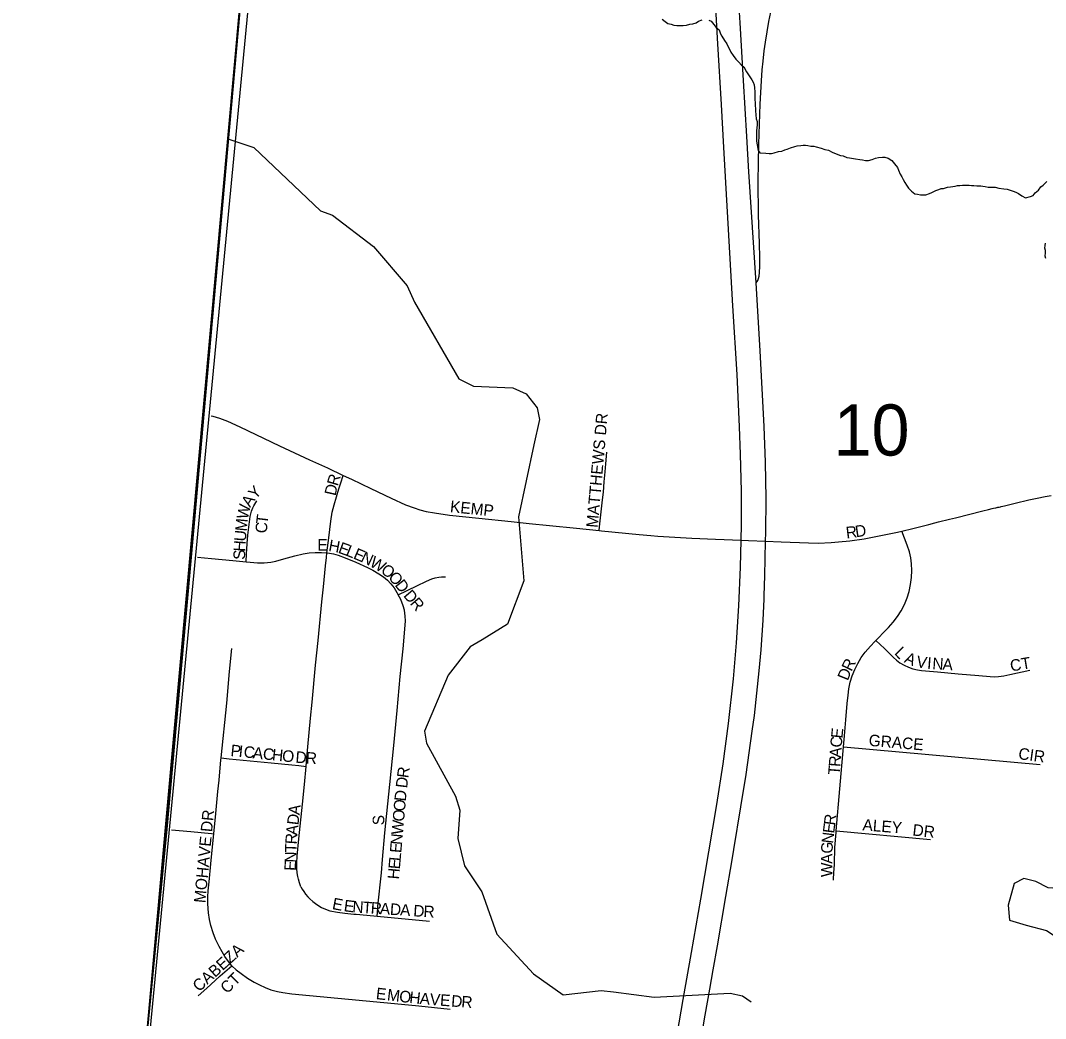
# Model space of a CAD drawing. Extents: x 1410790 to 1770854, y 448063 to 770588.
# Drawn here: x 1517798 to 1522235, y 641724 to 646042 of the extents above; entities that cross this region are included whole.
import ezdxf

# ---------------------------------------------------------------- set-up
doc = ezdxf.new("R2010")
doc.units = 0
for name, color, linetype in [('GM_X_Adjacent_County', 7, 'Continuous'), ('GM_X_City_Street', 7, 'Continuous'), ('GM_X_City_Street_Text', 7, 'Continuous'), ('GM_X_Corporation', 7, 'Continuous'), ('GM_X_County', 7, 'Continuous'), ('GM_X_Interchange_Ramps', 7, 'Continuous'), ('GM_X_Interstate_Route', 7, 'Continuous'), ('GM_X_Minor_Lake', 7, 'Continuous'), ('GM_X_Minor_River', 7, 'Continuous'), ('GM_X_Section', 7, 'Continuous'), ('GM_X_Section_Text', 7, 'Continuous'), ('GM_X_Township', 7, 'Continuous')]:
    doc.layers.add(name, color=color, linetype=linetype)

msp = doc.modelspace()

# ---------------------------------------------------------------- linework, layer by layer
at = {"layer": 'GM_X_Adjacent_County'}
msp.add_lwpolyline([(1518813, 646827.1), (1518591.2, 644339.7), (1518535.9, 643720.3), (1518430.8, 642543.3), (1518331.8, 641513.1), (1518326.5, 641371.5), (1518259.4, 640662.2), (1518156.8, 639578.3), (1518046.7, 638486.5), (1518012.8, 638056.1), (1517996.1, 637879.6), (1517955.8, 637494.3), (1517851.1, 636347.6), (1517400.9, 631589.2), (1517371.8, 631281.5), (1517339.4, 630939.6), (1517193.5, 629397.8)], dxfattribs=at)
at = {"layer": 'GM_X_City_Street'}
for points in [[(1518623, 644331.8), (1518630.9, 644330.4), (1518659.4, 644321.3), (1518693.2, 644308.1), (1518747.1, 644283.8), (1518918.6, 644202.1), (1519049.5, 644141.9), (1519127, 644106.3), (1519195.3, 644074.2)], [(1520302.9, 643835.1), (1520304.5, 643850.8), (1520317.2, 643968.7), (1520321, 644002.1), (1520325.2, 644046.8), (1520329.3, 644089.7), (1520332.1, 644124.1), (1520336.1, 644174.2)], [(1519124.5, 643738.9), (1519131.9, 643803.9), (1519140.7, 643875.7), (1519147.3, 643914.7), (1519155.8, 643946.7), (1519175.4, 644016.4), (1519184, 644041.4), (1519195.3, 644074.2)], [(1519195.3, 644074.2), (1519231, 644057.4), (1519314, 644018), (1519402.2, 643974.9), (1519465, 643947.4), (1519501.6, 643933.6), (1519526.3, 643925.5), (1519554.5, 643918.1), (1519589.6, 643911.4), (1519654.3, 643902.5), (1519781.3, 643888.7), (1519921.5, 643873.9), (1519999.8, 643865.9), (1520087.9, 643857.4), (1520205.5, 643846.2), (1520302.9, 643835.1)], [(1518774, 643700.2), (1518776.3, 643735.1), (1518777.6, 643754.3), (1518779.6, 643780.1), (1518782.4, 643815.9), (1518787, 643861.4), (1518792.5, 643896.8), (1518798.2, 643919.3), (1518803.6, 643933.4), (1518807.4, 643942), (1518811.6, 643949.6), (1518821.4, 643963.6)], [(1521756, 643868.6), (1521771.9, 643872.5), (1521819.8, 643884.5), (1521845.3, 643890.8), (1521964.7, 643920.6), (1521989.2, 643926.7), (1522004.8, 643930.6), (1522010.5, 643932), (1522020.1, 643934.3), (1522024.6, 643935.2), (1522026.1, 643935), (1522029.1, 643935.9), (1522034.4, 643937.1), (1522040.5, 643938.5), (1522043.1, 643939), (1522057.7, 643942.9), (1522103.3, 643953.9), (1522163.1, 643968), (1522198.5, 643975.9), (1522234, 643982.8), (1522260.1, 643986.5)], [(1521613.6, 643833.4), (1521660.6, 643844.8), (1521730.6, 643862.3), (1521756, 643868.6)], [(1520302.9, 643835.1), (1520312.9, 643834), (1520475.9, 643818.2), (1520526.7, 643814)], [(1520526.7, 643814), (1520557.4, 643811.5), (1520704.4, 643802.3), (1520805.9, 643798), (1520917.5, 643793.4), (1520950.1, 643792), (1521023.6, 643788.9), (1521091.1, 643786), (1521209, 643781.8), (1521251.5, 643781.5), (1521307, 643783.9), (1521339.5, 643786.3), (1521388.2, 643791.4), (1521449.7, 643800), (1521501.3, 643809.2), (1521594.1, 643828.7), (1521613.6, 643833.4)], [(1521501.1, 643360), (1521545.5, 643406.1), (1521555.8, 643416.5), (1521576.1, 643438.9), (1521594.4, 643463.1), (1521610.5, 643488.7), (1521624.3, 643515.5), (1521635.8, 643543.6), (1521644.8, 643572.4), (1521651.3, 643602), (1521655.2, 643632), (1521656.5, 643662.2), (1521655.4, 643690.9), (1521652.1, 643717.5), (1521646.9, 643743.8), (1521636.6, 643771.5), (1521613.6, 643833.4)], [(1518774, 643700.2), (1518774, 643700.2), (1518791.5, 643698.5), (1518823.8, 643695.9), (1518852.8, 643695.8), (1518881.5, 643698.9), (1518903.7, 643703.3), (1518938.2, 643713), (1518985.8, 643726.2), (1519021.1, 643734.6), (1519047.4, 643739), (1519074, 643741), (1519100.6, 643740.8), (1519124.5, 643738.9)], [(1519033.9, 642815.1), (1519037.4, 642854), (1519041.4, 642899.6), (1519053.9, 643023.6), (1519060.3, 643092.2), (1519075.5, 643252.4), (1519086.1, 643360.2), (1519102.5, 643526.7), (1519108.8, 643592.1), (1519118.3, 643683.4), (1519122.3, 643719.2), (1519124.5, 643738.9)], [(1519124.5, 643738.9), (1519124.5, 643738.9), (1519127, 643738.7), (1519153.4, 643734.6), (1519172.8, 643729.4), (1519203.9, 643718), (1519249.4, 643698.7), (1519300, 643675), (1519323.6, 643663.4), (1519349.6, 643648.6), (1519368.9, 643635.4), (1519386.7, 643620.1), (1519400.5, 643605.5), (1519414.9, 643587.1), (1519433.4, 643557.5)], [(1518564.2, 643720.8), (1518625.2, 643715), (1518716.4, 643705.8), (1518774, 643700.2)], [(1519433.4, 643557.5), (1519514, 643596.5), (1519555.1, 643616.4), (1519578, 643625.9), (1519592.8, 643631), (1519608.2, 643634), (1519621, 643635.2), (1519637.2, 643635.6)], [(1519341.4, 642167), (1519344.5, 642200.3), (1519345.4, 642210.1), (1519360.3, 642353.7), (1519365.5, 642412.6), (1519375.6, 642527), (1519396.9, 642736.1), (1519413.3, 642906), (1519428.2, 643056.2), (1519441.9, 643203.3), (1519454.2, 643324.2), (1519462.3, 643409.2), (1519464.3, 643445.2), (1519463.7, 643464.9), (1519459.5, 643490.8), (1519454.5, 643509.8), (1519444.2, 643536.8), (1519433.4, 643557.5)], [(1518666.3, 642851.7), (1518690.5, 643087.9), (1518703.2, 643224.9), (1518712, 643325.5)], [(1521360.8, 642899.4), (1521365, 642947.3), (1521371.1, 643017.1), (1521377.3, 643086.8), (1521380.4, 643122.7), (1521384, 643150.8), (1521390.1, 643179.4), (1521398.6, 643207.3), (1521409.3, 643234.4), (1521422.3, 643260.6), (1521437.4, 643285.6), (1521454.5, 643309.2), (1521465.5, 643322.4), (1521477, 643335), (1521497.1, 643355.8), (1521501.1, 643360)], [(1521501.1, 643360), (1521537.8, 643324.4), (1521577.6, 643285.9), (1521590.9, 643274.1), (1521605.2, 643263.6), (1521622.8, 643253), (1521641.5, 643244.3), (1521660.9, 643237.5), (1521680.9, 643232.8), (1521698.8, 643230.4), (1521767.9, 643224.1), (1521857.5, 643216.1), (1521947.1, 643208), (1521996.1, 643203.6), (1522014, 643202.7), (1522031.7, 643203.5), (1522043.7, 643205), (1522055.6, 643207.1), (1522080.9, 643212.5), (1522166.9, 643230.7)], [(1521329, 642535.8), (1521360.8, 642899.4)], [(1521360.8, 642899.4), (1522212, 642822.7)], [(1518634.6, 642522.9), (1518643.4, 642611.8), (1518652.6, 642706.4), (1518657.3, 642755.2), (1518665.6, 642843.3), (1518666.3, 642851.7)], [(1518666.3, 642851.7), (1518701.1, 642847.9), (1518882.3, 642830), (1518972.7, 642821.1), (1519002.1, 642818.2), (1519033.9, 642815.1)], [(1519011.8, 642294.3), (1519005.5, 642311.3), (1519000.8, 642326.3), (1518997.9, 642338.7), (1518995.6, 642354.2), (1518993.7, 642373.3), (1518993.3, 642385.6), (1518993.7, 642397.8), (1518995.6, 642426.2), (1519002.8, 642501.5), (1519018.3, 642651.6), (1519026.8, 642736.5), (1519033.9, 642815.1)], [(1518451.6, 642541), (1518534.8, 642532.8), (1518624.3, 642523.9), (1518634.6, 642522.9)], [(1521316.9, 642322.1), (1521316.9, 642326.2), (1521318.2, 642355.3), (1521321.1, 642389), (1521321.6, 642394.2), (1521322.7, 642461.7), (1521322.7, 642464.4), (1521328.4, 642529), (1521329, 642535.8)], [(1521329, 642535.8), (1521737.6, 642498.9)], [(1518713.3, 641951.3), (1518697.7, 641970.5), (1518682.6, 641991.7), (1518670.6, 642012.6), (1518657.8, 642035.4), (1518642.4, 642068), (1518631.4, 642095.3), (1518621.6, 642126.6), (1518615.5, 642152.1), (1518611.1, 642181.2), (1518608.6, 642220.5), (1518609, 642249.9), (1518610.6, 642276.1), (1518614, 642315.2), (1518621.3, 642393.4), (1518630.5, 642481.4), (1518634.6, 642522.9)], [(1519011.8, 642294.3), (1519017.4, 642284), (1519024.1, 642273.7), (1519032, 642262.6), (1519041.6, 642250.9), (1519050.4, 642241.3), (1519062.6, 642230.3), (1519081.1, 642216.7), (1519100.8, 642204.9), (1519118.7, 642196.6), (1519137.4, 642190.7), (1519169.6, 642184.3), (1519202.1, 642179.7), (1519241.5, 642176.2), (1519251.3, 642174.9), (1519326.7, 642168.2), (1519341.4, 642167)], [(1519341.4, 642167), (1519568.2, 642145.8)], [(1518566.8, 641821.6), (1518604.8, 641855.6), (1518641, 641888.9), (1518662.8, 641908.8), (1518713.3, 641951.3)], [(1518713.3, 641951.3), (1518732, 641934.1), (1518752.6, 641918.5), (1518780.4, 641898.4), (1518808.6, 641881.7), (1518832.4, 641869.4), (1518856.4, 641858), (1518881.4, 641848.8), (1518910.1, 641840.8), (1518932.9, 641836.2), (1518972.1, 641831.1), (1519293.7, 641800.5), (1519446.6, 641785.9), (1519521.7, 641778.7), (1519658.3, 641764.5)]]:
    msp.add_lwpolyline(points, dxfattribs=at)
at = {"layer": 'GM_X_Corporation'}
for points in [[(1518983.8, 648721.9), (1518331.8, 641513.1), (1518156.8, 639578.3), (1518046.7, 638486.5), (1517955.8, 637494.3), (1517842.6, 636258), (1515961.8, 636458.2), (1515443.5, 636513), (1509903.2, 637098.8)], [(1516399, 619440.9), (1516626.6, 622180.1), (1516721.1, 623275.7), (1516765.5, 623815), (1516815.9, 624733.7), (1516805.5, 624838), (1516799.3, 624956.3), (1516798.6, 625124.4), (1516813.1, 625302.8), (1516829.1, 625517.4), (1516836.6, 625625.7), (1517842.6, 636258), (1517955.8, 637494.3), (1518046.7, 638486.5), (1518156.8, 639578.3), (1518331.8, 641513.1), (1518983.8, 648721.9)]]:
    msp.add_lwpolyline(points, dxfattribs=at)
at = {"layer": 'GM_X_County'}
msp.add_lwpolyline([(1518813, 646827.1), (1518591.2, 644339.7), (1518535.9, 643720.3), (1518430.8, 642543.3), (1518331.8, 641513.1), (1518326.5, 641371.5), (1518259.4, 640662.2), (1518156.8, 639578.3), (1518046.7, 638486.5), (1518012.8, 638056.1), (1517996.1, 637879.6), (1517955.8, 637494.3), (1517851.1, 636347.6), (1517400.9, 631589.2), (1517371.8, 631281.5), (1517339.4, 630939.6), (1517193.5, 629397.8)], dxfattribs=at)
at = {"layer": 'GM_X_Interchange_Ramps'}
msp.add_lwpolyline([(1520983.1, 644906.8), (1520989.3, 644917.6), (1520993, 644926.4), (1520995.6, 644935.6), (1520996.9, 644952.3), (1520998.2, 644979.8), (1520997.9, 645017.2), (1520996.6, 645077.4), (1520992.6, 645201.9), (1520991.9, 645346.2), (1520994.7, 645506.8), (1520999.9, 645680.5), (1521005.3, 645782), (1521008.3, 645829), (1521012.6, 645866.8), (1521017.4, 645911.6), (1521022.6, 645948), (1521037.9, 646038.4), (1521055, 646118.4)], dxfattribs=at)
at = {"layer": 'GM_X_Interstate_Route'}
for points in [[(1520703.9, 641398.8), (1520762.5, 641738.3), (1520782.4, 641851.4), (1520797.2, 641935.4), (1520815.7, 642038.6), (1520852, 642252.1), (1520878.4, 642410.6), (1520886, 642455.9), (1520916.8, 642640.3), (1520939, 642779.5), (1520965.5, 642967.8), (1520975, 643035.9), (1520995.6, 643228.2), (1521004.2, 643319.6), (1521012.8, 643447.1), (1521017.4, 643538.6), (1521018, 643555), (1521019.9, 643640.2), (1521023.6, 643788.9), (1521024.5, 643827.1), (1521025.6, 643974.6), (1521023, 644132), (1521017.5, 644286), (1520999.7, 644613.5), (1520983.1, 644906.8), (1520951.4, 645386.9), (1520942.1, 645540.8), (1520927.5, 645783.1), (1520913.3, 646032), (1520900.6, 646241.6)], [(1520640.4, 641654.9), (1520667, 641806.8), (1520703, 642010.4), (1520742.5, 642239.9), (1520812.5, 642650.6), (1520839.8, 642825.5), (1520862.7, 643001), (1520884, 643193.3), (1520897.7, 643350), (1520908.3, 643510.3), (1520915.1, 643677.4), (1520917.5, 643793.4), (1520918.8, 643861), (1520918.9, 644005.3), (1520915.3, 644165.9), (1520911, 644283.9), (1520899.7, 644510), (1520882.2, 644808.1), (1520868.2, 645037.3), (1520858.2, 645214.3), (1520843.2, 645492.7), (1520832.2, 645679.3), (1520817, 645941.3), (1520806.4, 646121.5)]]:
    msp.add_lwpolyline(points, dxfattribs=at)
at = {"layer": 'GM_X_Minor_Lake'}
for points in [[(1522236.4, 645013), (1522234.5, 645023.1), (1522234.7, 645037.1), (1522234.9, 645047.1), (1522233, 645057.2), (1522233.2, 645069.2), (1522235.4, 645079.2)], [(1522511.2, 642183.5), (1522494, 642221.9), (1522462.3, 642240.6), (1522407, 642277.8), (1522247, 642289), (1522193.4, 642316.2), (1522141.6, 642329.3), (1522099.1, 642308.1), (1522073.2, 642214.4), (1522079.9, 642150.1), (1522151.6, 642128.6), (1522239.3, 642104.8), (1522298.6, 642065.5), (1522345.5, 642008.5), (1522395.2, 641987.4), (1522429.1, 641982.7), (1522485.4, 641993.6)]]:
    msp.add_lwpolyline(points, dxfattribs=at)
at = {"layer": 'GM_X_Minor_River'}
for points in [[(1520575.1, 646048.5), (1520588.9, 646038.3), (1520600.8, 646030.1), (1520614.8, 646025.8), (1520626.8, 646021.6), (1520638.8, 646021.4), (1520654.8, 646021.2), (1520666.8, 646021), (1520680.9, 646022.8), (1520695, 646026.5), (1520709, 646028.3), (1520723.1, 646032.1), (1520733.3, 646039.9), (1520749.4, 646045.7)], [(1520777.4, 646043.2), (1520787.4, 646039.1), (1520799.2, 646024.8), (1520809, 646012.7), (1520822.9, 646002.4), (1520828.6, 645984.3), (1520834.5, 645974.2), (1520846.2, 645955.9), (1520856, 645941.7), (1520859.9, 645931.6), (1520865.7, 645921.5), (1520873.5, 645905.3), (1520883.3, 645891.2), (1520895, 645874.9), (1520906.9, 645862.7), (1520918.7, 645848.5), (1520928.6, 645842.3), (1520940.3, 645820), (1520950.1, 645807.8), (1520963.8, 645785.6), (1520969.6, 645775.4), (1520973.4, 645763.4), (1520975.3, 645751.3), (1520977, 645733.2), (1520976.7, 645715.2), (1520976.5, 645703.2), (1520978.2, 645683.1), (1520979.7, 645651)], [(1520979.7, 645651), (1520983.1, 645616.8), (1520987, 645604.7), (1520986.7, 645590.7), (1520984.3, 645564.7), (1520984, 645544.6), (1520983.6, 645520.6), (1520987.4, 645504.5), (1520991, 645480.4), (1520998.9, 645470.2), (1521024.9, 645467.8), (1521038.9, 645467.5), (1521048.9, 645467.4), (1521061, 645469.2), (1521079.1, 645474.9), (1521093.2, 645476.7), (1521107.3, 645482.5), (1521117.4, 645486.3), (1521131.5, 645492.1), (1521149.6, 645497.8), (1521159.7, 645499.7), (1521175.7, 645501.4), (1521185.8, 645503.3), (1521195.8, 645503.1), (1521205.8, 645500.9), (1521219.8, 645498.7), (1521231.8, 645498.5), (1521241.8, 645496.3), (1521263.8, 645490), (1521279.7, 645483.7), (1521295.7, 645481.4), (1521311.6, 645473.2), (1521329.5, 645464.8), (1521347.4, 645458.5), (1521359.4, 645456.3), (1521375.4, 645450.1), (1521387.4, 645447.9), (1521413.3, 645443.4), (1521431.4, 645441.1), (1521443.3, 645438.9), (1521455.3, 645436.7), (1521469.4, 645436.5), (1521485.5, 645440.3), (1521499.6, 645446), (1521511.7, 645449.9), (1521529.7, 645451.6), (1521539.8, 645451.4), (1521553.7, 645447.2), (1521569.6, 645436.9), (1521581.4, 645422.7), (1521595.2, 645406.4), (1521599, 645394.3), (1521606.7, 645378.1), (1521612.6, 645366), (1521618.4, 645353.9), (1521626.2, 645341.7), (1521634, 645329.6), (1521641.9, 645317.4), (1521655.7, 645303.2), (1521669.5, 645292.9), (1521681.5, 645290.7), (1521693.5, 645288.5), (1521707.5, 645288.3), (1521717.6, 645288.1), (1521733.7, 645293.9), (1521743.8, 645297.7), (1521760, 645307.5), (1521774, 645311.3), (1521784.1, 645315.1), (1521794.2, 645314.9), (1521810.3, 645320.7), (1521824.3, 645322.5), (1521834.4, 645324.3), (1521844.4, 645326.2), (1521854.5, 645328), (1521864.5, 645327.8), (1521876.6, 645329.6), (1521892.6, 645329.4), (1521904.6, 645329.2), (1521914.6, 645329), (1521924.7, 645328.9), (1521938.7, 645326.6), (1521954.7, 645326.4), (1521964.7, 645326.2), (1521974.7, 645324), (1521986.7, 645321.8), (1522000.7, 645321.6), (1522016.7, 645321.3), (1522032.7, 645317.1), (1522054.7, 645314.7), (1522068.7, 645312.5), (1522078.7, 645310.3), (1522094.6, 645304), (1522106.6, 645299.8), (1522118.5, 645293.6), (1522132.4, 645283.4), (1522148.3, 645275.1), (1522170.4, 645280.8), (1522182.5, 645284.6), (1522190.7, 645296.5), (1522205, 645308.3)], [(1518700.2, 645529.3), (1518808, 645493.2), (1519096.9, 645218.8), (1519148.6, 645199.7), (1519326.1, 645063.8), (1519471, 644894.5), (1519503.6, 644823.7), (1519695.2, 644491.2), (1519758.7, 644459.8), (1519928.8, 644452.4), (1519986.4, 644427.2), (1520035.2, 644366), (1520044.2, 644315.8), (1520020, 644206), (1519953.7, 643894.7), (1519976.2, 643617.7), (1519906.4, 643430.7), (1519796.8, 643362.8), (1519744.1, 643331.8), (1519649.6, 643209.5), (1519546.6, 642967.1), (1519555.5, 642914.8), (1519681.1, 642685.8), (1519700, 642625.3), (1519691.5, 642503.2), (1519719.2, 642384.4), (1519795, 642272.6), (1519859.5, 642089), (1520018.3, 641917.4), (1520146.6, 641826.6), (1520311.3, 641845.3), (1520365.2, 641840.2), (1520541, 641816.6), (1520869.9, 641834), (1520923.7, 641822.9), (1520961.2, 641796.1)], [(1522205, 645308.3), (1522215.2, 645322.1), (1522225.3, 645330), (1522241.6, 645345.8)]]:
    msp.add_lwpolyline(points, dxfattribs=at)
at = {"layer": 'GM_X_Section'}
msp.add_lwpolyline([(1524163.6, 646480.2), (1523663.4, 641153), (1518360, 641683.9), (1518872.7, 647025.1)], close=True, dxfattribs=at)
at = {"layer": 'GM_X_Township'}
msp.add_lwpolyline([(1517193.5, 629397.8), (1517339.4, 630939.6), (1517371.8, 631281.5), (1517400.9, 631589.2), (1517851.1, 636347.6), (1517955.8, 637494.3), (1517996.1, 637879.6), (1518012.8, 638056.1), (1518046.7, 638486.5), (1518156.8, 639578.3), (1518259.4, 640662.2), (1518326.5, 641371.5), (1518331.8, 641513.1), (1518430.8, 642543.3), (1518535.9, 643720.3), (1518591.2, 644339.7), (1518813, 646827.1)], dxfattribs=at)

# ---------------------------------------------------------------- texts
at = {"layer": 'GM_X_City_Street_Text'}
for s, rotation, p in [('MATTHEWS DR', 84.9076, (1520296.5, 643846.1)), ('D', 77.2413, (1519161.6, 643983.3)), ('R', 73.6009, (1519171.2, 644025.4)), ('Y', 45.3477, (1518813.9, 643967.7)), ('W', 77.991, (1518781.5, 643881.5)), ('A', 56.8524, (1518791.5, 643932.9)), ('KEMP', 354.1471, (1519655.6, 643915.5)), ('T', 83.2207, (1518866.8, 643861.5)), ('M', 84.6646, (1518776.8, 643830.4)), ('C', 86.2934, (1518864.3, 643822.7)), ('D', 8.5369, (1521414.8, 643806.1)), ('U', 84.7462, (1518772.8, 643786.6)), ('R', 7.0121, (1521374.1, 643801.1)), ('H', 86.3691, (1518770, 643743.1)), ('E', 359.3716, (1519082.5, 643748.9)), ('H', 349.5603, (1519128.7, 643747.7)), ('E', 339.9492, (1519169.8, 643740.3)), ('L', 338.4319, (1519202.5, 643728.4)), ('S', 89.3989, (1518769.7, 643708.6)), ('E', 336.9808, (1519235, 643715.5)), ('N', 334.9943, (1519266.9, 643702)), ('W', 329.8422, (1519305.7, 643683.9)), ('O', 322.7673, (1519353.8, 643656.1)), ('O', 311.9693, (1519387, 643631.2)), ('D', 308.0676, (1519415.9, 643599.1)), ('D', 310.3089, (1519452.9, 643552.7)), ('R', 310.3155, (1519481.3, 643519.2)), ('L', 314.5653, (1521578.1, 643302.8)), ('R', 64.1518, (1521395.1, 643223)), ('A', 337.063, (1521620.4, 643265.8)), ('V', 351.0919, (1521673.8, 643245)), ('I', 355.8275, (1521721.7, 643237.6)), ('N', 356.4406, (1521744.3, 643236)), ('A', 356.5474, (1521788.3, 643233.3)), ('CT', 9.4574, (1522086.3, 643225.2)), ('D', 68.2108, (1521379.1, 643183)), ('E', 84.3084, (1521355.9, 642934.3)), ('C', 85.5147, (1521352.9, 642895.1)), ('GRACE', 355.1382, (1521468.3, 642904.1)), ('P', 354.1426, (1518705.3, 642860.1)), ('I', 354.1328, (1518740.3, 642856.5)), ('C', 354.113, (1518762.1, 642854.3)), ('A', 354.1355, (1518801.6, 642850.2)), ('C', 354.1372, (1518845.3, 642845.7)), ('H', 354.1317, (1518884.7, 642841.6)), ('O', 354.1355, (1518928.5, 642837.1)), ('A', 85.5812, (1521349.5, 642851.2)), ('CIR', 352.2388, (1522115.6, 642846.9)), ('D', 355.4656, (1518986.7, 642831.2)), ('R', 356.3559, (1519031.4, 642827.7)), ('R', 85.5873, (1521346.4, 642811.7)), ('R', 82.1309, (1519476.4, 642762.4)), ('T', 85.5835, (1521343.7, 642776.6)), ('D', 83.2518, (1519471.3, 642719)), ('D', 84.4612, (1519465.6, 642662.3)), ('O', 84.9441, (1519461.8, 642618.6)), ('MOHAVE DR', 84.6233, (1518598.1, 642222.2)), ('A', 83.2844, (1519005.9, 642602.8)), ('O', 85.0319, (1519458, 642574.8)), ('D', 83.2978, (1519000.8, 642559.1)), ('S', 90, (1519372.5, 642560.3)), ('W', 85.0255, (1519453, 642517.8)), ('R', 82.878, (1521324.6, 642558.1)), ('ALEY', 355.3669, (1521441.8, 642538.3)), ('A', 83.6369, (1518995.9, 642515.4)), ('N', 83.1542, (1521315, 642479.5)), ('E', 82.8784, (1521320.3, 642523.1)), ('DR', 353.6511, (1521657.7, 642516.3)), ('T', 88.1599, (1518992.4, 642441.8)), ('R', 86.4524, (1518993.5, 642476.6)), ('E', 85.0373, (1519446.1, 642438.9)), ('N', 85.0222, (1519449.2, 642474)), ('G', 87.2664, (1521313, 642436.5)), ('N', 88.1632, (1518991, 642397.8)), ('L', 85.0322, (1519443.1, 642403.8)), ('A', 89.9195, (1521313, 642393.1)), ('E', 88.1555, (1518989.9, 642362.6)), ('E', 85.0208, (1519440, 642368.7)), ('W', 89.9159, (1521312.9, 642335.9)), ('H', 85.0331, (1519436.2, 642324.9)), ('E', 349.3652, (1519144.5, 642198)), ('E', 352.8647, (1519195.4, 642188.6)), ('N', 355.7649, (1519233.1, 642184)), ('T', 356.28, (1519277.4, 642180.7)), ('R', 356.3258, (1519312.6, 642178.4)), ('A', 356.3223, (1519352.1, 642175.8)), ('D', 356.3223, (1519396, 642173)), ('A', 356.3223, (1519439.9, 642170.2)), ('D', 356.3255, (1519497, 642166.5)), ('R', 356.3258, (1519540.9, 642163.7)), ('CABEZA', 42.0668, (1518570.4, 641836.9)), ('CT', 45, (1518692.5, 641828.6)), ('E', 353.4003, (1519334.6, 641808.5)), ('M', 353.4005, (1519382.7, 641802.9)), ('O', 353.3847, (1519435.1, 641796.8)), ('H', 353.7116, (1519479.2, 641791.7)), ('A', 355.2857, (1519524.4, 641786.8)), ('V', 355.7023, (1519568.6, 641783.1)), ('E', 355.6788, (1519612.5, 641779.8)), ('D', 355.6798, (1519660.8, 641776.1)), ('R', 355.673, (1519704.7, 641772.8))]:
    msp.add_text(s, height=50, rotation=rotation, dxfattribs=at).set_placement(p)
at = {"layer": 'GM_X_Section_Text'}
msp.add_text('10', height=221, rotation=0, dxfattribs=at).set_placement((1521317.9, 644160))

doc.saveas('drawing.dxf')
